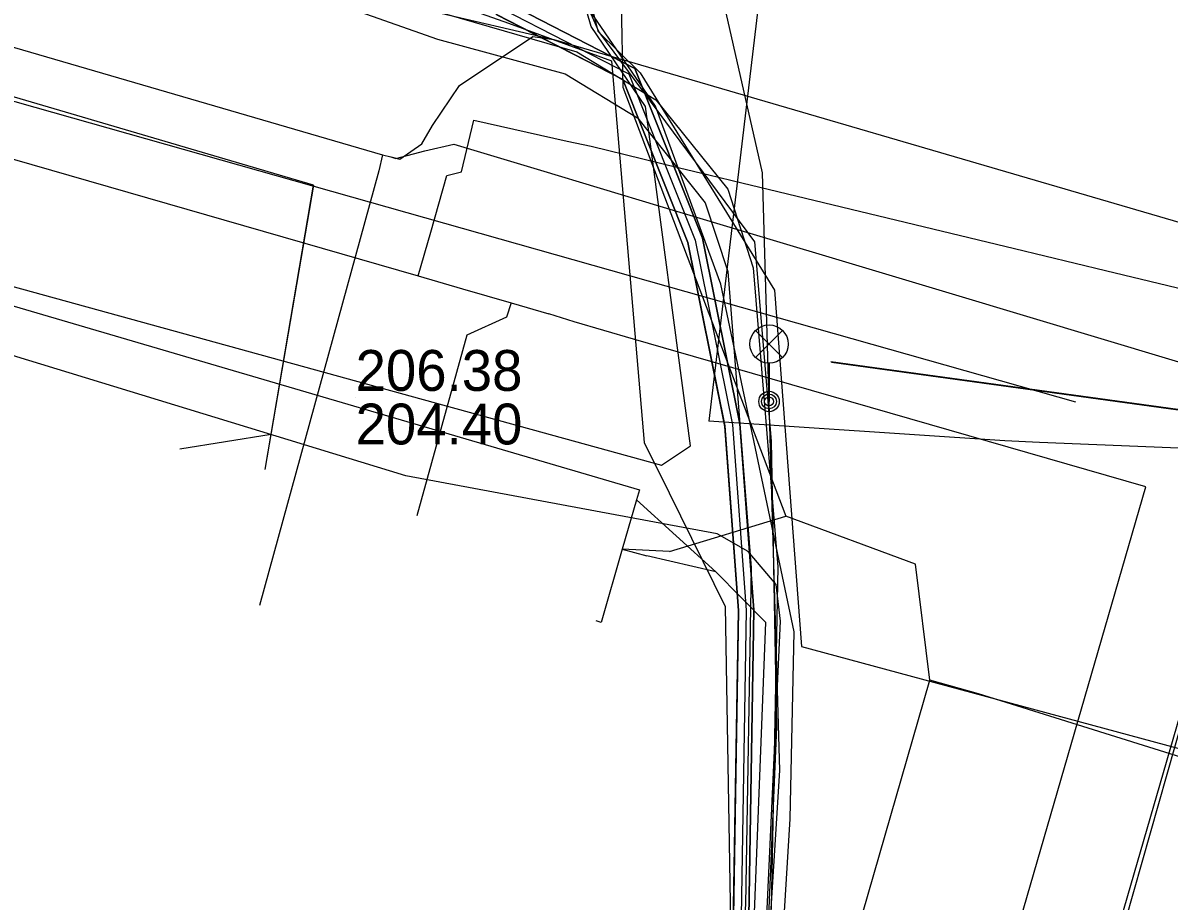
# Model space of a CAD drawing. Extents: x -595540 to -593988, y -1160850 to -1159202.
# Drawn here: x -595455.78 to -595433.3, y -1159230.9 to -1159213.69 of the extents above; entities that cross this region are included whole.
import ezdxf

# ---------------------------------------------------------------- set-up
doc = ezdxf.new("R2010")
doc.units = 0
for name, color, linetype in [('BKOM-ODVODNENI_trasa sítě', 7, 'Continuous'), ('BKOM_kabel koordinační_optický', 7, 'Continuous'), ('BKOM_kabel SSZ', 7, 'Continuous'), ('BVK-JEDNOTNA_popisy', 7, 'Continuous'), ('BVK-JEDNOTNA_trasa sítě', 7, 'Continuous'), ('BVK-KANALIZACE_ vyřazená trasa sítě', 7, 'Continuous'), ('BVK-VODOVOD_trasa sítě', 7, 'Continuous'), ('BVK-VODOVOD_trasa zrušené sítě', 7, 'Continuous'), ('CETIN_kabel podzemní', 7, 'Continuous'), ('DESTOVA_trasa neprovozované sítě', 7, 'Continuous'), ('DPMB_kabel', 7, 'Continuous'), ('DPMB_kyneta', 7, 'Continuous'), ('DPMB_trolejové vedení-nosné lano', 7, 'Continuous'), ('DSP-DESTOVA-BVK_trasa podzemní sítě', 7, 'Continuous'), ('EON-NN_kabel', 7, 'Continuous'), ('EON-NN_kabel zrušené sítě', 7, 'Continuous'), ('EON-VN_kabel', 7, 'Continuous'), ('INNOGY-STL_trasa sítě', 7, 'Continuous'), ('JEDNOTNA_trasa neprovozované sítě', 7, 'Continuous'), ('QUANTCOM_kabel', 7, 'Continuous'), ('TSB_kabel VO', 7, 'Continuous'), ('TSB_lampy VO', 7, 'Continuous')]:
    doc.layers.add(name, color=color, linetype=linetype)

msp = doc.modelspace()

# ---------------------------------------------------------------- linework, layer by layer
at = {"layer": 'BKOM-ODVODNENI_trasa sítě'}
msp.add_lwpolyline([(-595439.924, -1159220.343), (-595428.089, -1159221.964)], dxfattribs=at)
at = {"layer": 'BKOM_kabel koordinační_optický'}
msp.add_lwpolyline([(-595468.372, -1159310.1), (-595466.512, -1159308.541), (-595464.596, -1159303.933), (-595458.812, -1159300.629), (-595457.757, -1159296.569), (-595456.174, -1159291.007), (-595454.888, -1159286.682), (-595451.328, -1159274.192), (-595448.094, -1159263.275), (-595446.958, -1159258.813), (-595444.319, -1159250.202), (-595442.845, -1159244.588), (-595443.034, -1159243.807), (-595442.081, -1159238.814), (-595441.238, -1159233.204), (-595440.997, -1159227.493), (-595441.105, -1159221.887), (-595441.431, -1159217.979), (-595444.49, -1159213.86), (-595445.45, -1159211.68), (-595446.44, -1159210.83)], dxfattribs=at)
at = {"layer": 'BKOM_kabel SSZ'}
msp.add_lwpolyline([(-595448.098, -1159206.345), (-595445.708, -1159209), (-595444.507, -1159213.855), (-595443.676, -1159214.668), (-595441.045, -1159218.927), (-595440.516, -1159225.912), (-595424.522, -1159230.231), (-595423.887, -1159228.918), (-595423.848, -1159227.861), (-595422.21, -1159222.972), (-595422.398, -1159222.389), (-595417.966, -1159208.819), (-595417.408, -1159208.757), (-595417.322, -1159208.214)], dxfattribs=at)
at = {"layer": 'BVK-JEDNOTNA_popisy'}
msp.add_line((-595449.259, -1159221.027), (-595449.259, -1159221.027), dxfattribs=at)
at = {"layer": 'BVK-JEDNOTNA_trasa sítě'}
msp.add_lwpolyline([(-595450.085, -1159216.869), (-595458.864, -1159214.291), (-595459.284, -1159214.168), (-595459.977, -1159213.964), (-595460.25, -1159213.884), (-595468.473, -1159211.47), (-595468.862, -1159211.355), (-595469.63, -1159211.13)], dxfattribs=at)
at = {"layer": 'BVK-KANALIZACE_ vyřazená trasa sítě'}
msp.add_line((-595435.132, -1159221.125), (-595467.928, -1159211.85), dxfattribs=at)
at = {"layer": 'BVK-VODOVOD_trasa sítě'}
for points in [[(-595490.335, -1159204.13), (-595481.5, -1159206.71), (-595480.89, -1159206.89), (-595463.22, -1159212.05), (-595448.73, -1159216.28), (-595448.57, -1159216.318)], [(-595448.57, -1159216.318), (-595448.47, -1159216.35), (-595447.9, -1159216.2), (-595447.33, -1159216.07), (-595445.63, -1159216.58), (-595443.29, -1159217.28), (-595437.56, -1159219), (-595431.79, -1159220.73), (-595431.53, -1159220.81)], [(-595448.73, -1159216.28), (-595448.8, -1159216.59), (-595451.142, -1159225.106)], [(-595453.04, -1159301.13), (-595451.88, -1159297.08), (-595450.59, -1159292.27), (-595450.32, -1159291.29), (-595448.76, -1159285.46), (-595448.06, -1159282.65), (-595445.49, -1159273.47), (-595443.87, -1159268.01), (-595442.23, -1159262.2), (-595441.81, -1159260.23), (-595440.09, -1159253.08), (-595438.72, -1159247.59), (-595436.8, -1159240.85), (-595434.65, -1159233.01), (-595432.85, -1159226.69), (-595431.36, -1159221.22)]]:
    msp.add_lwpolyline(points, dxfattribs=at)
at = {"layer": 'BVK-VODOVOD_trasa zrušené sítě'}
msp.add_line((-595445.37, -1159214.02), (-595430.88, -1159218.25), dxfattribs=at)
for points in [[(-595479.081, -1159204.13), (-595464.95, -1159208.13), (-595447.78, -1159213.457), (-595445.37, -1159214.02)], [(-595448.57, -1159216.318), (-595448.39, -1159216.36), (-595447.96, -1159216.06), (-595447.75, -1159215.7), (-595447.22, -1159214.92), (-595445.78, -1159213.96), (-595445.37, -1159214.02)], [(-595430.85, -1159219.53), (-595432.97, -1159226.835), (-595437.147, -1159241.232), (-595438.872, -1159247.72), (-595440.206, -1159252.907), (-595442.099, -1159260.146), (-595445.819, -1159273.309), (-595448.184, -1159282.59), (-595450.712, -1159292.245), (-595453.04, -1159301.13)]]:
    msp.add_lwpolyline(points, dxfattribs=at)
at = {"layer": 'CETIN_kabel podzemní'}
for points in [[(-595501.42, -1159205.48), (-595491.03, -1159208.68), (-595476.12, -1159212.86), (-595471.48, -1159214.22), (-595457.1, -1159218.55), (-595443.26, -1159222.36), (-595442.69, -1159221.98), (-595443.57, -1159215.33), (-595444.64, -1159213.76), (-595445.86, -1159209.53), (-595448.34, -1159206.4), (-595448.745, -1159204.13)], [(-595415.165, -1159204.13), (-595423.7, -1159230.6), (-595424.87, -1159230.65), (-595437.04, -1159226.84), (-595438, -1159226.57)], [(-595486.97, -1159210.14), (-595443.69, -1159222.84), (-595443.748, -1159223.038)], [(-595444.05, -1159213.29), (-595444.02, -1159214.95), (-595440.82, -1159223.36)], [(-595443.748, -1159223.038), (-595443.97, -1159223.8)], [(-595442.191, -1159224.447), (-595443.748, -1159223.038)], [(-595443.1, -1159224.05), (-595440.82, -1159223.36)], [(-595438, -1159226.57), (-595438.28, -1159224.3), (-595440.82, -1159223.36)], [(-595443.97, -1159223.8), (-595444.029, -1159224.005)], [(-595444.029, -1159224.005), (-595444.44, -1159225.44), (-595444.54, -1159225.41)], [(-595444.029, -1159224.005), (-595443.545, -1159224.137)], [(-595443.1, -1159224.05), (-595444.029, -1159224.005)], [(-595442.191, -1159224.447), (-595443.545, -1159224.137)], [(-595446.693, -1159256.138), (-595445.848, -1159252.163), (-595444.117, -1159246.072), (-595441.61, -1159235.642), (-595441.214, -1159225.443), (-595442.191, -1159224.447)], [(-595439.32, -1159231.15), (-595438, -1159226.57)]]:
    msp.add_lwpolyline(points, dxfattribs=at)
at = {"layer": 'DESTOVA_trasa neprovozované sítě'}
for p, q in [((-595439.94, -1159220.33), (-595428.051, -1159221.962)), ((-595452.707, -1159222.036), (-595450.915, -1159221.753))]:
    msp.add_line(p, q, dxfattribs=at)
at = {"layer": 'DPMB_kabel'}
for points in [[(-595448.045, -1159258.313), (-595446.804, -1159253.981), (-595446.485, -1159252.71), (-595445.075, -1159248.001), (-595444.775, -1159246.752), (-595443.524, -1159242.087), (-595443.366, -1159241.337), (-595441.924, -1159235.592), (-595441.905, -1159234.473), (-595441.749, -1159225.207), (-595442.02, -1159221.599), (-595442.744, -1159217.995), (-595444.018, -1159214.798), (-595446.485, -1159213.532), (-595448.497, -1159211.728), (-595448.601, -1159209.101), (-595448.276, -1159208.854), (-595447.53, -1159208.684), (-595444.649, -1159204.13)], [(-595448.045, -1159258.311), (-595446.804, -1159253.981), (-595446.486, -1159252.711), (-595445.075, -1159248.001), (-595444.775, -1159246.753), (-595443.526, -1159242.085), (-595443.366, -1159241.336), (-595441.92, -1159235.59), (-595441.75, -1159225.204), (-595442.019, -1159221.59), (-595442.744, -1159217.993), (-595444.018, -1159214.798), (-595446.486, -1159213.535), (-595448.497, -1159211.729), (-595448.601, -1159209.088), (-595448.272, -1159208.857), (-595448.419, -1159207.976), (-595446.114, -1159204.13)], [(-595446.114, -1159204.13), (-595448.419, -1159207.976), (-595448.272, -1159208.857), (-595448.601, -1159209.088), (-595448.497, -1159211.729), (-595446.486, -1159213.535), (-595444.018, -1159214.798), (-595442.744, -1159217.993), (-595442.019, -1159221.59), (-595441.75, -1159225.204), (-595441.92, -1159235.59), (-595443.366, -1159241.336), (-595443.526, -1159242.085), (-595444.775, -1159246.753), (-595445.075, -1159248.001), (-595446.486, -1159252.711), (-595446.804, -1159253.981), (-595448.045, -1159258.311)], [(-595448.045, -1159258.313), (-595446.804, -1159253.981), (-595446.485, -1159252.71), (-595445.075, -1159248.001), (-595444.775, -1159246.752), (-595443.524, -1159242.087), (-595443.366, -1159241.337), (-595441.924, -1159235.592), (-595441.905, -1159234.473), (-595441.749, -1159225.207), (-595442.02, -1159221.599), (-595442.744, -1159217.995), (-595444.018, -1159214.798), (-595446.485, -1159213.532), (-595448.497, -1159211.728), (-595448.601, -1159209.101), (-595448.276, -1159208.854), (-595447.53, -1159208.684), (-595444.649, -1159204.13)], [(-595446.114, -1159204.13), (-595448.419, -1159207.976), (-595448.272, -1159208.857), (-595448.601, -1159209.088), (-595448.497, -1159211.729), (-595446.486, -1159213.535), (-595444.018, -1159214.798), (-595442.744, -1159217.993), (-595442.019, -1159221.59), (-595441.75, -1159225.204), (-595441.92, -1159235.59), (-595443.366, -1159241.336), (-595443.526, -1159242.085), (-595444.775, -1159246.753), (-595445.075, -1159248.001), (-595446.486, -1159252.711), (-595446.804, -1159253.981), (-595448.045, -1159258.311)], [(-595444.775, -1159246.753), (-595443.526, -1159242.085), (-595443.366, -1159241.336), (-595441.92, -1159235.59), (-595441.75, -1159225.204), (-595442.019, -1159221.59), (-595442.744, -1159217.993), (-595444.018, -1159214.798), (-595446.486, -1159213.535), (-595448.497, -1159211.729), (-595448.601, -1159209.088), (-595448.272, -1159208.857), (-595448.419, -1159207.976), (-595446.114, -1159204.13)], [(-595444.775, -1159246.753), (-595443.526, -1159242.085), (-595443.366, -1159241.336), (-595441.92, -1159235.59), (-595441.75, -1159225.204), (-595442.019, -1159221.59), (-595442.744, -1159217.993), (-595444.018, -1159214.798), (-595446.486, -1159213.535), (-595448.497, -1159211.729), (-595448.601, -1159209.088), (-595448.272, -1159208.857), (-595448.419, -1159207.976), (-595446.114, -1159204.13)], [(-595448.045, -1159258.311), (-595446.804, -1159253.981), (-595446.486, -1159252.711), (-595445.075, -1159248.001), (-595444.775, -1159246.753), (-595443.526, -1159242.085), (-595443.366, -1159241.336), (-595441.92, -1159235.59), (-595441.75, -1159225.204), (-595442.019, -1159221.59), (-595442.744, -1159217.993), (-595444.018, -1159214.798), (-595446.486, -1159213.535), (-595448.497, -1159211.729), (-595448.601, -1159209.088), (-595448.272, -1159208.857), (-595448.419, -1159207.976), (-595446.114, -1159204.13)], [(-595447.755, -1159258.387), (-595446.513, -1159254.055), (-595446.194, -1159252.787), (-595445.725, -1159251.227), (-595444.787, -1159248.078), (-595444.485, -1159246.825), (-595443.232, -1159242.155), (-595443.074, -1159241.407), (-595441.619, -1159235.63), (-595441.45, -1159225.196), (-595441.721, -1159221.551), (-595442.455, -1159217.908), (-595443.782, -1159214.582), (-595446.314, -1159213.285), (-595448.202, -1159211.591), (-595448.295, -1159209.24), (-595448.022, -1159209.049), (-595447.988, -1159209.057), (-595447.338, -1159208.961), (-595444.286, -1159204.13)], [(-595445.764, -1159204.13), (-595448.105, -1159208.036), (-595447.961, -1159208.901), (-595448.023, -1159209.049), (-595448.295, -1159209.24), (-595448.203, -1159211.591), (-595446.314, -1159213.285), (-595443.782, -1159214.582), (-595442.456, -1159217.907), (-595441.721, -1159221.55), (-595441.45, -1159225.196), (-595441.62, -1159235.63), (-595443.074, -1159241.404), (-595443.234, -1159242.155), (-595444.485, -1159246.827), (-595444.785, -1159248.079), (-595446.196, -1159252.791), (-595446.514, -1159254.059), (-595447.755, -1159258.387)], [(-595445.764, -1159204.13), (-595448.105, -1159208.036), (-595447.961, -1159208.901), (-595448.023, -1159209.049), (-595448.295, -1159209.24), (-595448.203, -1159211.591), (-595446.314, -1159213.285), (-595443.782, -1159214.582), (-595442.456, -1159217.907), (-595441.721, -1159221.55), (-595441.45, -1159225.196), (-595441.62, -1159235.63), (-595443.074, -1159241.404), (-595443.234, -1159242.155), (-595444.485, -1159246.827), (-595444.785, -1159248.079), (-595446.196, -1159252.791), (-595446.514, -1159254.059), (-595447.755, -1159258.387)], [(-595441.721, -1159221.55), (-595442.456, -1159217.907), (-595443.782, -1159214.582), (-595446.314, -1159213.285), (-595448.203, -1159211.591), (-595448.295, -1159209.24), (-595448.023, -1159209.049), (-595447.988, -1159209.058), (-595447.338, -1159208.961), (-595444.285, -1159204.13)], [(-595447.755, -1159258.387), (-595446.514, -1159254.059), (-595446.196, -1159252.791), (-595444.785, -1159248.079), (-595444.485, -1159246.827), (-595443.234, -1159242.155), (-595443.074, -1159241.404), (-595441.62, -1159235.63), (-595441.45, -1159225.196), (-595441.721, -1159221.55), (-595442.456, -1159217.907), (-595443.782, -1159214.582), (-595446.314, -1159213.285), (-595448.203, -1159211.591), (-595448.295, -1159209.24), (-595448.023, -1159209.049), (-595447.961, -1159208.901), (-595448.105, -1159208.036), (-595445.764, -1159204.13)], [(-595441.721, -1159221.55), (-595442.456, -1159217.907), (-595443.782, -1159214.582), (-595446.314, -1159213.285), (-595448.203, -1159211.591), (-595448.295, -1159209.24), (-595448.023, -1159209.049), (-595447.988, -1159209.058), (-595447.338, -1159208.961), (-595444.285, -1159204.13)], [(-595447.755, -1159258.387), (-595446.514, -1159254.059), (-595446.196, -1159252.791), (-595444.785, -1159248.079), (-595444.485, -1159246.827), (-595443.234, -1159242.155), (-595443.074, -1159241.404), (-595441.62, -1159235.63), (-595441.45, -1159225.196), (-595441.721, -1159221.55), (-595442.456, -1159217.907), (-595443.782, -1159214.582), (-595446.314, -1159213.285), (-595448.203, -1159211.591), (-595448.295, -1159209.24), (-595448.023, -1159209.049), (-595447.961, -1159208.901), (-595448.105, -1159208.036), (-595445.764, -1159204.13)], [(-595441.721, -1159221.55), (-595442.456, -1159217.907), (-595443.782, -1159214.582), (-595446.314, -1159213.285), (-595448.203, -1159211.591), (-595448.295, -1159209.24), (-595448.023, -1159209.049), (-595447.988, -1159209.058), (-595447.338, -1159208.961), (-595444.285, -1159204.13)], [(-595472.406, -1159334.991), (-595464.876, -1159308.793), (-595463.735, -1159305.181), (-595463.152, -1159304.435), (-595462.679, -1159304.042), (-595460.075, -1159300.902), (-595458.014, -1159293.747), (-595457.895, -1159293.178), (-595455.016, -1159283.891), (-595453.177, -1159277.152), (-595451.514, -1159271.426), (-595451.394, -1159270.847), (-595448.035, -1159259.57), (-595447.755, -1159258.387), (-595446.514, -1159254.059), (-595446.196, -1159252.791), (-595444.785, -1159248.079), (-595444.485, -1159246.827), (-595443.234, -1159242.155), (-595443.074, -1159241.404), (-595441.62, -1159235.63), (-595441.45, -1159225.196), (-595441.721, -1159221.55)], [(-595472.406, -1159334.991), (-595464.876, -1159308.793), (-595463.735, -1159305.181), (-595463.152, -1159304.435), (-595462.679, -1159304.042), (-595460.075, -1159300.902), (-595458.014, -1159293.747), (-595457.895, -1159293.178), (-595455.016, -1159283.891), (-595453.177, -1159277.152), (-595451.514, -1159271.426), (-595451.394, -1159270.847), (-595448.035, -1159259.57), (-595447.755, -1159258.387), (-595446.514, -1159254.059), (-595446.196, -1159252.791), (-595444.785, -1159248.079), (-595444.485, -1159246.827), (-595443.234, -1159242.155), (-595443.074, -1159241.404), (-595441.62, -1159235.63), (-595441.45, -1159225.196), (-595441.721, -1159221.55)], [(-595472.406, -1159334.991), (-595464.876, -1159308.793), (-595463.735, -1159305.181), (-595463.152, -1159304.435), (-595462.679, -1159304.042), (-595460.075, -1159300.902), (-595458.014, -1159293.747), (-595457.895, -1159293.178), (-595455.016, -1159283.891), (-595453.177, -1159277.152), (-595451.514, -1159271.426), (-595451.394, -1159270.847), (-595448.035, -1159259.57), (-595447.755, -1159258.387), (-595446.514, -1159254.059), (-595446.196, -1159252.791), (-595444.785, -1159248.079), (-595444.485, -1159246.827), (-595443.234, -1159242.155), (-595443.074, -1159241.404), (-595441.62, -1159235.63), (-595441.45, -1159225.196), (-595441.721, -1159221.55)]]:
    msp.add_lwpolyline(points, dxfattribs=at)
at = {"layer": 'DPMB_kyneta'}
msp.add_lwpolyline([(-595445.939, -1159204.13), (-595448.262, -1159208.006), (-595448.109, -1159208.926), (-595448.448, -1159209.164), (-595448.35, -1159211.66), (-595446.4, -1159213.41), (-595443.9, -1159214.69), (-595442.6, -1159217.95), (-595441.87, -1159221.57), (-595441.6, -1159225.2), (-595441.77, -1159235.61), (-595443.22, -1159241.37), (-595443.38, -1159242.12), (-595444.63, -1159246.79), (-595444.93, -1159248.04), (-595446.341, -1159252.751), (-595446.659, -1159254.02), (-595447.9, -1159258.349)], dxfattribs=at)
at = {"layer": 'DPMB_trolejové vedení-nosné lano'}
for points in [[(-595441.021, -1159210.508), (-595442.328, -1159221.498)], [(-595422.094, -1159222.632), (-595425.022, -1159222.359), (-595425.891, -1159222.321), (-595435.843, -1159221.912), (-595436.529, -1159221.884), (-595442.328, -1159221.498)]]:
    msp.add_lwpolyline(points, dxfattribs=at)
at = {"layer": 'DSP-DESTOVA-BVK_trasa podzemní sítě'}
msp.add_line((-595451.033, -1159222.443), (-595450.08, -1159216.87), dxfattribs=at)
at = {"layer": 'EON-NN_kabel'}
msp.add_lwpolyline([(-595457.457, -1159208.188), (-595457.467, -1159208.249), (-595457.487, -1159208.372), (-595457.503, -1159209.003), (-595457.535, -1159210.285), (-595453.282, -1159211.463), (-595452.358, -1159211.646), (-595447.683, -1159213.185), (-595446.26, -1159213.698), (-595444.243, -1159214.435), (-595443.6, -1159221.914), (-595443.106, -1159222.903), (-595442.013, -1159225.125), (-595441.905, -1159231.311)], dxfattribs=at)
at = {"layer": 'EON-NN_kabel zrušené sítě'}
msp.add_lwpolyline([(-595440.939, -1159232.598), (-595440.734, -1159229.288), (-595440.656, -1159225.621), (-595442.098, -1159218.812), (-595443.376, -1159215.326), (-595444.822, -1159213.212), (-595445.142, -1159211.126), (-595445.716, -1159208.842), (-595445.781, -1159208.777), (-595447.636, -1159206.9), (-595448.428, -1159206.506), (-595449.197, -1159206.635), (-595451.072, -1159208.076), (-595453.863, -1159209.17), (-595454.943, -1159209.414), (-595455.145, -1159209.46), (-595455.841, -1159209.272)], dxfattribs=at)
at = {"layer": 'EON-VN_kabel'}
msp.add_lwpolyline([(-595463.99, -1159311.758), (-595460.483, -1159302.289), (-595457.629, -1159293.261), (-595454.07, -1159281.924), (-595451.128, -1159271.484), (-595447.546, -1159257.433), (-595444.259, -1159247.172), (-595441.953, -1159238.056), (-595441.531, -1159236.107), (-595441.256, -1159232.604), (-595440.926, -1159225.417), (-595441.011, -1159224.699), (-595441.558, -1159224.051), (-595442.167, -1159223.707), (-595448.273, -1159222.569), (-595457.981, -1159219.603), (-595469.174, -1159216.295), (-595477.561, -1159214.06), (-595485.749, -1159211.502), (-595493.748, -1159209.224), (-595501.394, -1159206.88)], dxfattribs=at)
at = {"layer": 'INNOGY-STL_trasa sítě'}
for points in [[(-595487.359, -1159204.13), (-595485.58, -1159204.67), (-595479.28, -1159206.54), (-595464.19, -1159210.98), (-595464.26, -1159211.27), (-595464.84, -1159213.64), (-595464.93, -1159213.99), (-595461.93, -1159214.75), (-595459.04, -1159215.48), (-595448.03, -1159218.65), (-595447.16, -1159218.9), (-595446.21, -1159219.18), (-595445.47, -1159219.39)], [(-595448.03, -1159218.65), (-595447.78, -1159217.79), (-595447.47, -1159216.68), (-595447.18, -1159216.61), (-595446.94, -1159215.6), (-595445.11, -1159216.01), (-595444.64, -1159216.11), (-595443.627, -1159216.355), (-595442.906, -1159216.529), (-595442.328, -1159216.668), (-595441.687, -1159216.823), (-595436.336, -1159218.114), (-595434.555, -1159218.544), (-595433.33, -1159218.84), (-595430.685, -1159219.476)], [(-595446.21, -1159219.18), (-595446.3, -1159219.46), (-595447.08, -1159219.81), (-595448.06, -1159223.35)], [(-595442.63, -1159220.23), (-595443.81, -1159219.89), (-595444.97, -1159219.55), (-595445.47, -1159219.39)], [(-595433.76, -1159222.78), (-595442.63, -1159220.23)], [(-595457.24, -1159303.77), (-595451.02, -1159282.79), (-595448.64, -1159274.03), (-595437.8, -1159236.71), (-595436.93, -1159233.72), (-595436.82, -1159233.33), (-595433.76, -1159222.78)]]:
    msp.add_lwpolyline(points, dxfattribs=at)
at = {"layer": 'JEDNOTNA_trasa neprovozované sítě'}
msp.add_lwpolyline([(-595451.033, -1159222.443), (-595450.915, -1159221.753), (-595450.085, -1159216.869)], dxfattribs=at)
at = {"layer": 'QUANTCOM_kabel'}
msp.add_lwpolyline([(-595506.985, -1159205.695), (-595505.3, -1159204.9), (-595503.84, -1159204.94), (-595501.42, -1159205.48), (-595491.03, -1159208.68), (-595476.12, -1159212.86), (-595471.48, -1159214.22), (-595457.1, -1159218.55), (-595443.26, -1159222.36), (-595442.69, -1159221.98), (-595443.57, -1159215.33), (-595444.64, -1159213.76), (-595445.358, -1159211.27), (-595445.41, -1159211.06)], dxfattribs=at)
at = {"layer": 'TSB_kabel VO'}
for points in [[(-595449.193, -1159268.903), (-595441.644, -1159239.588), (-595440.94, -1159228.34), (-595441.28, -1159216.63), (-595442.95, -1159209.26), (-595444.025, -1159204.13)], [(-595455.794, -1159208.252), (-595455.98, -1159208.51), (-595456.06, -1159208.86), (-595455.52, -1159209.77), (-595455.12, -1159211.38), (-595447.65, -1159214.01), (-595445.15, -1159214.69), (-595443.73, -1159215.55), (-595442.4, -1159217.22), (-595441.96, -1159218.56), (-595441.5, -1159224.37), (-595441.61, -1159230.97), (-595441.93, -1159235.22), (-595443.52, -1159243.71), (-595443.68, -1159245.73), (-595449.2, -1159265.39), (-595454.1, -1159282.55), (-595456.81, -1159291.41), (-595458.88, -1159299.65), (-595460.3, -1159303.87), (-595459.86, -1159304.58)], [(-595455.408, -1159208.381), (-595455.51, -1159208.66), (-595455.53, -1159208.83), (-595455.08, -1159209.55), (-595454.73, -1159210.98), (-595447.52, -1159213.51), (-595444.92, -1159214.26), (-595443.37, -1159215.2), (-595441.96, -1159216.95), (-595441.46, -1159218.49), (-595440.98, -1159224.35), (-595441.11, -1159231.02), (-595441.43, -1159235.27), (-595443.03, -1159243.82), (-595443.19, -1159245.83), (-595448.71, -1159265.51), (-595453.61, -1159282.67), (-595456.32, -1159291.54), (-595458.4, -1159299.8), (-595459.81, -1159304.01), (-595459.86, -1159304.58)]]:
    msp.add_lwpolyline(points, dxfattribs=at)
at = {"layer": 'TSB_lampy VO'}
for p, q in [((-595441.415, -1159220.25), (-595440.885, -1159219.72)), ((-595441.415, -1159219.72), (-595440.885, -1159220.25)), ((-595441.415, -1159220.25), (-595440.885, -1159219.72)), ((-595441.415, -1159219.72), (-595440.885, -1159220.25)), ((-595441.15, -1159220.36), (-595441.15, -1159221.11)), ((-595441.15, -1159220.36), (-595441.15, -1159221.11))]:
    msp.add_line(p, q, dxfattribs=at)
for centre, radius in [((-595441.15, -1159219.985), 0.375), ((-595441.15, -1159219.985), 0.375), ((-595441.15, -1159221.11), 0.2), ((-595441.15, -1159221.11), 0.2), ((-595441.15, -1159221.11), 0.145), ((-595441.15, -1159221.11), 0.145), ((-595441.15, -1159221.11), 0.0876), ((-595441.15, -1159221.11), 0.0876)]:
    msp.add_circle(centre, radius, dxfattribs=at)

# ---------------------------------------------------------------- texts
at = {"layer": 'BVK-JEDNOTNA_popisy'}
for s, p in [('206.38', (-595449.259, -1159220.902)), ('204.40', (-595449.259, -1159221.952))]:
    msp.add_text(s, height=0.8, dxfattribs=at).set_placement(p)

doc.saveas('drawing.dxf')
